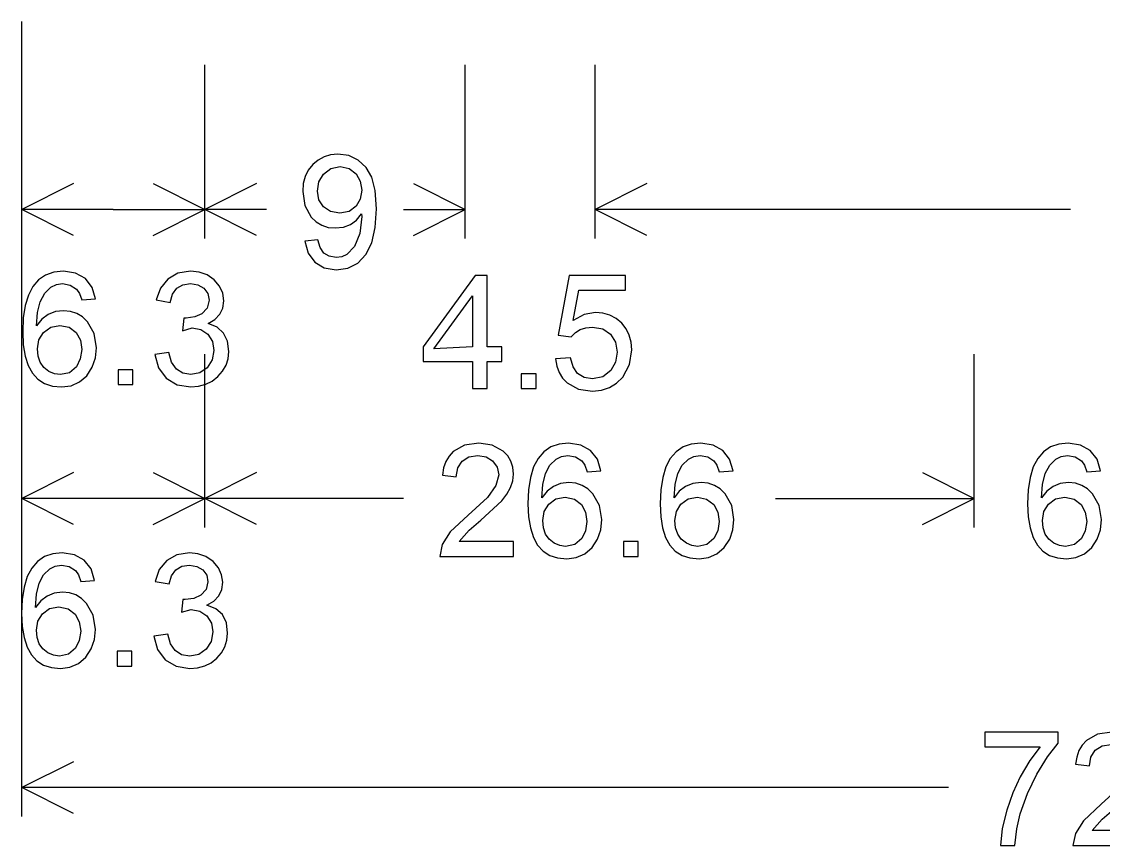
# Model space of a CAD drawing. Extents: x 1001568 to 1002149, y 1840825 to 1841423.
# Drawn here: x 1002008.616 to 1002011.731, y 1841269.498 to 1841271.873 of the extents above; entities that cross this region are included whole.
import ezdxf

# ---------------------------------------------------------------- set-up
doc = ezdxf.new("R2010")
doc.units = 0
doc.layers.add('SIGNS', color=7, linetype='Continuous')

msp = doc.modelspace()

# ---------------------------------------------------------------- linework, layer by layer
at = {"layer": 'SIGNS'}
for p, q in [((1002008.6161, 1841269.5809), (1002008.6161, 1841271.8726)), ((1002008.6161, 1841271.2476), (1002008.6161, 1841271.7476)), ((1002009.144, 1841271.2476), (1002009.144, 1841271.7476)), ((1002009.894, 1841271.2476), (1002009.894, 1841271.7476)), ((1002010.269, 1841271.2476), (1002010.269, 1841271.7476)), ((1002008.7652, 1841271.4055), (1002008.6161, 1841271.3309)), ((1002008.995, 1841271.4055), (1002009.144, 1841271.3309)), ((1002009.2931, 1841271.4055), (1002009.144, 1841271.3309)), ((1002009.745, 1841271.4055), (1002009.894, 1841271.3309)), ((1002010.4181, 1841271.4055), (1002010.269, 1841271.3309)), ((1002008.8801, 1841271.3309), (1002008.6161, 1841271.3309)), ((1002008.7652, 1841271.2564), (1002008.6161, 1841271.3309)), ((1002008.8801, 1841271.3309), (1002009.144, 1841271.3309)), ((1002008.995, 1841271.2564), (1002009.144, 1841271.3309)), ((1002009.3214, 1841271.3309), (1002009.144, 1841271.3309)), ((1002009.2931, 1841271.2564), (1002009.144, 1841271.3309)), ((1002009.7167, 1841271.3309), (1002009.894, 1841271.3309)), ((1002009.745, 1841271.2564), (1002009.894, 1841271.3309)), ((1002011.6398, 1841271.3309), (1002010.269, 1841271.3309)), ((1002010.4181, 1841271.2564), (1002010.269, 1841271.3309)), ((1002008.6161, 1841270.4143), (1002008.6161, 1841270.9143)), ((1002009.144, 1841270.4143), (1002009.144, 1841270.9143)), ((1002011.3615, 1841270.4143), (1002011.3615, 1841270.9143)), ((1002008.7652, 1841270.5722), (1002008.6161, 1841270.4976)), ((1002008.9949, 1841270.5722), (1002009.144, 1841270.4976)), ((1002009.2931, 1841270.5722), (1002009.144, 1841270.4976)), ((1002011.2124, 1841270.5722), (1002011.3615, 1841270.4976)), ((1002009.144, 1841270.4976), (1002008.6161, 1841270.4976)), ((1002008.7652, 1841270.4231), (1002008.6161, 1841270.4976)), ((1002008.9949, 1841270.4231), (1002009.144, 1841270.4976)), ((1002009.7166, 1841270.4976), (1002009.144, 1841270.4976)), ((1002009.2931, 1841270.4231), (1002009.144, 1841270.4976)), ((1002010.789, 1841270.4976), (1002011.3615, 1841270.4976)), ((1002011.2124, 1841270.4231), (1002011.3615, 1841270.4976)), ((1002008.7652, 1841269.7388), (1002008.6161, 1841269.6643)), ((1002011.2876, 1841269.6643), (1002008.6161, 1841269.6643)), ((1002008.7652, 1841269.5897), (1002008.6161, 1841269.6643))]:
    msp.add_line(p, q, dxfattribs=at)
for points in [[(1002009.4321, 1841271.2398), (1002009.4419, 1841271.2048), (1002009.4609, 1841271.1788), (1002009.4881, 1841271.1625), (1002009.5229, 1841271.1572), (1002009.5563, 1841271.162), (1002009.5851, 1841271.1766), (1002009.6085, 1841271.2008), (1002009.6253, 1841271.235), (1002009.6353, 1841271.2788), (1002009.6387, 1841271.3326), (1002009.6353, 1841271.3854), (1002009.6251, 1841271.4243), (1002009.6088, 1841271.4518), (1002009.5862, 1841271.4729), (1002009.5586, 1841271.4862), (1002009.5277, 1841271.4905), (1002009.5066, 1841271.4885), (1002009.4875, 1841271.483), (1002009.4702, 1841271.4736), (1002009.4549, 1841271.4608), (1002009.4422, 1841271.4447), (1002009.4332, 1841271.4264), (1002009.4277, 1841271.4056), (1002009.426, 1841271.3825), (1002009.4322, 1841271.3422), (1002009.4509, 1841271.309), (1002009.4651, 1841271.2951), (1002009.4814, 1841271.2854), (1002009.4996, 1841271.2795), (1002009.5201, 1841271.2777), (1002009.5433, 1841271.2803), (1002009.5638, 1841271.2879), (1002009.5812, 1841271.3006), (1002009.596, 1841271.3183), (1002009.5962, 1841271.3103), (1002009.5903, 1841271.2616), (1002009.5756, 1841271.2241), (1002009.5535, 1841271.2011), (1002009.5387, 1841271.1946), (1002009.5221, 1841271.1926), (1002009.5022, 1841271.1959), (1002009.4869, 1841271.2055), (1002009.476, 1841271.2213), (1002009.4695, 1841271.2435), (1002009.4321, 1841271.2398)], [(1002009.5962, 1841271.387), (1002009.5922, 1841271.361), (1002009.5806, 1841271.3401), (1002009.5602, 1841271.3252), (1002009.5331, 1841271.3203), (1002009.5066, 1841271.3249), (1002009.4859, 1841271.3389), (1002009.4727, 1841271.3591), (1002009.4685, 1841271.3839), (1002009.4728, 1841271.4103), (1002009.4857, 1841271.4327), (1002009.5071, 1841271.4495), (1002009.5342, 1841271.4551), (1002009.5603, 1841271.4495), (1002009.5806, 1841271.4336), (1002009.5922, 1841271.4124), (1002009.5962, 1841271.387)], [(1002008.829, 1841271.0734), (1002008.8191, 1841271.1065), (1002008.7995, 1841271.1317), (1002008.7713, 1841271.1474), (1002008.7361, 1841271.1527), (1002008.7086, 1841271.15), (1002008.6848, 1841271.1418), (1002008.6644, 1841271.128), (1002008.648, 1841271.1089), (1002008.6352, 1841271.0842), (1002008.6261, 1841271.0542), (1002008.6206, 1841271.0186), (1002008.6188, 1841270.9778), (1002008.6205, 1841270.9405), (1002008.6258, 1841270.9084), (1002008.6345, 1841270.8811), (1002008.6468, 1841270.8589), (1002008.6625, 1841270.8416), (1002008.6817, 1841270.8293), (1002008.7045, 1841270.8219), (1002008.7307, 1841270.8194), (1002008.7582, 1841270.823), (1002008.7826, 1841270.8336), (1002008.8035, 1841270.8517), (1002008.8193, 1841270.8762), (1002008.8286, 1841270.9032), (1002008.8316, 1841270.9322), (1002008.825, 1841270.973), (1002008.806, 1841271.007), (1002008.7914, 1841271.021), (1002008.7752, 1841271.0312), (1002008.7569, 1841271.0372), (1002008.7367, 1841271.0392), (1002008.713, 1841271.0365), (1002008.6922, 1841271.0282), (1002008.674, 1841271.0144), (1002008.6588, 1841270.9953), (1002008.6617, 1841271.0335), (1002008.6697, 1841271.065), (1002008.6823, 1841271.0893), (1002008.7, 1841271.1069), (1002008.7159, 1841271.1147), (1002008.7337, 1841271.1173), (1002008.7559, 1841271.1132), (1002008.7739, 1841271.1017), (1002008.7826, 1841271.089), (1002008.7891, 1841271.0704), (1002008.829, 1841271.0734)], [(1002009.9155, 1841270.8144), (1002009.9581, 1841270.8144), (1002009.9581, 1841270.8924), (1002010.0001, 1841270.8924), (1002010.0001, 1841270.9349), (1002009.9581, 1841270.9349), (1002009.9581, 1841271.1406), (1002009.9231, 1841271.1406), (1002009.7737, 1841270.9349), (1002009.7737, 1841270.8924), (1002009.9155, 1841270.8924), (1002009.9155, 1841270.8144)], [(1002009.9155, 1841270.9349), (1002009.8044, 1841270.929), (1002009.9155, 1841271.0821), (1002009.9155, 1841270.9349)], [(1002008.6614, 1841270.9295), (1002008.6658, 1841270.9554), (1002008.6789, 1841270.9767), (1002008.6996, 1841270.9918), (1002008.726, 1841270.9967), (1002008.7527, 1841270.9914), (1002008.773, 1841270.9759), (1002008.7851, 1841270.954), (1002008.789, 1841270.9273), (1002008.785, 1841270.9004), (1002008.7737, 1841270.8778), (1002008.7537, 1841270.8604), (1002008.7275, 1841270.8549), (1002008.7103, 1841270.8573), (1002008.6945, 1841270.8641), (1002008.6797, 1841270.8758), (1002008.6695, 1841270.8906), (1002008.6632, 1841270.9084), (1002008.6614, 1841270.9295)], [(1002010.2856, 1841270.5778), (1002010.2757, 1841270.611), (1002010.256, 1841270.6361), (1002010.2278, 1841270.6518), (1002010.1927, 1841270.6572), (1002010.1651, 1841270.6544), (1002010.1413, 1841270.6462), (1002010.121, 1841270.6325), (1002010.1046, 1841270.6134), (1002010.0917, 1841270.5887), (1002010.0827, 1841270.5587), (1002010.0771, 1841270.5231), (1002010.0753, 1841270.4822), (1002010.077, 1841270.445), (1002010.0823, 1841270.4128), (1002010.0911, 1841270.3856), (1002010.1034, 1841270.3634), (1002010.119, 1841270.346), (1002010.1383, 1841270.3337), (1002010.161, 1841270.3263), (1002010.1873, 1841270.3239), (1002010.2147, 1841270.3274), (1002010.2391, 1841270.338), (1002010.2601, 1841270.3561), (1002010.2758, 1841270.3806), (1002010.2851, 1841270.4076), (1002010.2881, 1841270.4367), (1002010.2816, 1841270.4774), (1002010.2625, 1841270.5114), (1002010.248, 1841270.5254), (1002010.2317, 1841270.5356), (1002010.2134, 1841270.5416), (1002010.1932, 1841270.5437), (1002010.1695, 1841270.5409), (1002010.1487, 1841270.5326), (1002010.1305, 1841270.5189), (1002010.1154, 1841270.4997), (1002010.1182, 1841270.5379), (1002010.1262, 1841270.5694), (1002010.1388, 1841270.5938), (1002010.1566, 1841270.6114), (1002010.1724, 1841270.6192), (1002010.1903, 1841270.6217), (1002010.2124, 1841270.6176), (1002010.2305, 1841270.6061), (1002010.2391, 1841270.5934), (1002010.2457, 1841270.5748), (1002010.2856, 1841270.5778)], [(1002010.6668, 1841270.5778), (1002010.6569, 1841270.611), (1002010.6372, 1841270.6361), (1002010.609, 1841270.6518), (1002010.5739, 1841270.6572), (1002010.5463, 1841270.6544), (1002010.5225, 1841270.6462), (1002010.5022, 1841270.6325), (1002010.4858, 1841270.6134), (1002010.4729, 1841270.5887), (1002010.4638, 1841270.5587), (1002010.4583, 1841270.5231), (1002010.4565, 1841270.4822), (1002010.4582, 1841270.445), (1002010.4635, 1841270.4128), (1002010.4723, 1841270.3856), (1002010.4846, 1841270.3634), (1002010.5002, 1841270.346), (1002010.5195, 1841270.3337), (1002010.5422, 1841270.3263), (1002010.5685, 1841270.3239), (1002010.5959, 1841270.3274), (1002010.6203, 1841270.338), (1002010.6412, 1841270.3561), (1002010.657, 1841270.3806), (1002010.6663, 1841270.4076), (1002010.6693, 1841270.4367), (1002010.6628, 1841270.4774), (1002010.6437, 1841270.5114), (1002010.6292, 1841270.5254), (1002010.6129, 1841270.5356), (1002010.5946, 1841270.5416), (1002010.5744, 1841270.5437), (1002010.5507, 1841270.5409), (1002010.5299, 1841270.5326), (1002010.5117, 1841270.5189), (1002010.4966, 1841270.4997), (1002010.4994, 1841270.5379), (1002010.5074, 1841270.5694), (1002010.52, 1841270.5938), (1002010.5378, 1841270.6114), (1002010.5536, 1841270.6192), (1002010.5715, 1841270.6217), (1002010.5936, 1841270.6176), (1002010.6117, 1841270.6061), (1002010.6203, 1841270.5934), (1002010.6268, 1841270.5748), (1002010.6668, 1841270.5778)], [(1002011.7261, 1841270.5778), (1002011.7162, 1841270.611), (1002011.6965, 1841270.6361), (1002011.6683, 1841270.6518), (1002011.6332, 1841270.6572), (1002011.6056, 1841270.6544), (1002011.5818, 1841270.6462), (1002011.5615, 1841270.6325), (1002011.5451, 1841270.6134), (1002011.5322, 1841270.5887), (1002011.5232, 1841270.5587), (1002011.5176, 1841270.5231), (1002011.5158, 1841270.4822), (1002011.5175, 1841270.445), (1002011.5228, 1841270.4128), (1002011.5316, 1841270.3856), (1002011.5439, 1841270.3634), (1002011.5595, 1841270.346), (1002011.5788, 1841270.3337), (1002011.6015, 1841270.3263), (1002011.6278, 1841270.3239), (1002011.6552, 1841270.3274), (1002011.6797, 1841270.338), (1002011.7006, 1841270.3561), (1002011.7163, 1841270.3806), (1002011.7256, 1841270.4076), (1002011.7286, 1841270.4367), (1002011.7221, 1841270.4774), (1002011.703, 1841270.5114), (1002011.6885, 1841270.5254), (1002011.6722, 1841270.5356), (1002011.6539, 1841270.5416), (1002011.6338, 1841270.5437), (1002011.61, 1841270.5409), (1002011.5892, 1841270.5326), (1002011.5711, 1841270.5189), (1002011.5559, 1841270.4997), (1002011.5587, 1841270.5379), (1002011.5667, 1841270.5694), (1002011.5794, 1841270.5938), (1002011.5971, 1841270.6114), (1002011.6129, 1841270.6192), (1002011.6308, 1841270.6217), (1002011.6529, 1841270.6176), (1002011.671, 1841270.6061), (1002011.6797, 1841270.5934), (1002011.6862, 1841270.5748), (1002011.7261, 1841270.5778)], [(1002010.1179, 1841270.4339), (1002010.1223, 1841270.4598), (1002010.1354, 1841270.4812), (1002010.1561, 1841270.4963), (1002010.1825, 1841270.5012), (1002010.2092, 1841270.4958), (1002010.2296, 1841270.4803), (1002010.2417, 1841270.4585), (1002010.2456, 1841270.4318), (1002010.2415, 1841270.4048), (1002010.2303, 1841270.3822), (1002010.2102, 1841270.3648), (1002010.1841, 1841270.3593), (1002010.1669, 1841270.3618), (1002010.151, 1841270.3686), (1002010.1363, 1841270.3802), (1002010.126, 1841270.3951), (1002010.1198, 1841270.4128), (1002010.1179, 1841270.4339)], [(1002010.4991, 1841270.4339), (1002010.5035, 1841270.4598), (1002010.5166, 1841270.4812), (1002010.5373, 1841270.4963), (1002010.5637, 1841270.5012), (1002010.5904, 1841270.4958), (1002010.6108, 1841270.4803), (1002010.6229, 1841270.4585), (1002010.6268, 1841270.4318), (1002010.6227, 1841270.4048), (1002010.6115, 1841270.3822), (1002010.5914, 1841270.3648), (1002010.5652, 1841270.3593), (1002010.5481, 1841270.3618), (1002010.5322, 1841270.3686), (1002010.5175, 1841270.3802), (1002010.5072, 1841270.3951), (1002010.5009, 1841270.4128), (1002010.4991, 1841270.4339)], [(1002011.5584, 1841270.4339), (1002011.5628, 1841270.4598), (1002011.5759, 1841270.4812), (1002011.5966, 1841270.4963), (1002011.623, 1841270.5012), (1002011.6497, 1841270.4958), (1002011.6701, 1841270.4803), (1002011.6822, 1841270.4585), (1002011.6861, 1841270.4318), (1002011.6821, 1841270.4048), (1002011.6708, 1841270.3822), (1002011.6507, 1841270.3648), (1002011.6246, 1841270.3593), (1002011.6074, 1841270.3618), (1002011.5915, 1841270.3686), (1002011.5768, 1841270.3802), (1002011.5665, 1841270.3951), (1002011.5603, 1841270.4128), (1002011.5584, 1841270.4339)], [(1002008.826, 1841270.2617), (1002008.8161, 1841270.2948), (1002008.7964, 1841270.32), (1002008.7683, 1841270.3357), (1002008.7331, 1841270.341), (1002008.7055, 1841270.3383), (1002008.6817, 1841270.3301), (1002008.6614, 1841270.3163), (1002008.645, 1841270.2972), (1002008.6322, 1841270.2725), (1002008.6231, 1841270.2425), (1002008.6176, 1841270.207), (1002008.6158, 1841270.1661), (1002008.6174, 1841270.1288), (1002008.6228, 1841270.0967), (1002008.6315, 1841270.0694), (1002008.6438, 1841270.0472), (1002008.6594, 1841270.0299), (1002008.6787, 1841270.0176), (1002008.7015, 1841270.0102), (1002008.7277, 1841270.0077), (1002008.7552, 1841270.0113), (1002008.7796, 1841270.0219), (1002008.8005, 1841270.04), (1002008.8162, 1841270.0645), (1002008.8256, 1841270.0915), (1002008.8285, 1841270.1205), (1002008.822, 1841270.1613), (1002008.8029, 1841270.1953), (1002008.7884, 1841270.2093), (1002008.7721, 1841270.2195), (1002008.7539, 1841270.2255), (1002008.7337, 1841270.2275), (1002008.71, 1841270.2248), (1002008.6891, 1841270.2165), (1002008.671, 1841270.2027), (1002008.6558, 1841270.1836), (1002008.6586, 1841270.2218), (1002008.6666, 1841270.2533), (1002008.6793, 1841270.2776), (1002008.697, 1841270.2953), (1002008.7128, 1841270.303), (1002008.7307, 1841270.3056), (1002008.7528, 1841270.3015), (1002008.7709, 1841270.29), (1002008.7796, 1841270.2773), (1002008.7861, 1841270.2587), (1002008.826, 1841270.2617)], [(1002008.6583, 1841270.1178), (1002008.6628, 1841270.1437), (1002008.6758, 1841270.165), (1002008.6966, 1841270.1801), (1002008.7229, 1841270.185), (1002008.7496, 1841270.1797), (1002008.77, 1841270.1642), (1002008.7821, 1841270.1423), (1002008.786, 1841270.1156), (1002008.782, 1841270.0887), (1002008.7707, 1841270.0661), (1002008.7506, 1841270.0487), (1002008.7245, 1841270.0432), (1002008.7073, 1841270.0456), (1002008.6914, 1841270.0525), (1002008.6767, 1841270.0641), (1002008.6664, 1841270.0789), (1002008.6602, 1841270.0967), (1002008.6583, 1841270.1178)], [(1002011.7586, 1841269.8238), (1002011.7174, 1841269.8178), (1002011.6854, 1841269.8), (1002011.6731, 1841269.7867), (1002011.6638, 1841269.771), (1002011.6573, 1841269.7524), (1002011.6539, 1841269.7313), (1002011.6941, 1841269.7272), (1002011.6984, 1841269.7524), (1002011.7109, 1841269.7719), (1002011.7305, 1841269.7843), (1002011.7565, 1841269.7884)], [(1002011.7837, 1841269.6673), (1002011.7281, 1841269.6167), (1002011.6766, 1841269.568), (1002011.6535, 1841269.532), (1002011.6464, 1841269.4976), (1002011.8591, 1841269.4976)], [(1002011.8591, 1841269.5401), (1002011.7021, 1841269.5401), (1002011.7308, 1841269.5732), (1002011.7643, 1841269.6017)]]:
    msp.add_lwpolyline(points, dxfattribs=at)
for points in [[(1002009, 1841270.9128), (1002009.0103, 1841270.8744), (1002009.0327, 1841270.8447), (1002009.0644, 1841270.8257), (1002009.1033, 1841270.8194), (1002009.126, 1841270.8213), (1002009.1467, 1841270.8269), (1002009.1652, 1841270.8361), (1002009.1818, 1841270.8491), (1002009.1952, 1841270.8646), (1002009.205, 1841270.8819), (1002009.2108, 1841270.9008), (1002009.2127, 1841270.9216), (1002009.209, 1841270.9513), (1002009.1978, 1841270.9747), (1002009.1792, 1841270.9914), (1002009.1531, 1841271.0019), (1002009.173, 1841271.0136), (1002009.1872, 1841271.0287), (1002009.1957, 1841271.0467), (1002009.1986, 1841271.068), (1002009.1955, 1841271.0896), (1002009.1865, 1841271.11), (1002009.1711, 1841271.1282), (1002009.1502, 1841271.1421), (1002009.1272, 1841271.1502), (1002009.1026, 1841271.1527), (1002009.0663, 1841271.147), (1002009.037, 1841271.1305), (1002009.0157, 1841271.1043), (1002009.004, 1841271.0701), (1002009.044, 1841271.0631), (1002009.0511, 1841271.0869), (1002009.0632, 1841271.1039), (1002009.0805, 1841271.1139), (1002009.1027, 1841271.1173), (1002009.1238, 1841271.1138), (1002009.141, 1841271.104), (1002009.1524, 1841271.0887), (1002009.156, 1841271.0693), (1002009.1507, 1841271.0469), (1002009.1355, 1841271.0304), (1002009.1151, 1841271.0211), (1002009.0901, 1841271.018), (1002009.0837, 1841271.018), (1002009.0792, 1841270.9814), (1002009.1072, 1841270.9896), (1002009.1321, 1841270.985), (1002009.1524, 1841270.9712), (1002009.1658, 1841270.9504), (1002009.1702, 1841270.9247), (1002009.1652, 1841270.8974), (1002009.1509, 1841270.8749), (1002009.1294, 1841270.8598), (1002009.1034, 1841270.8549), (1002009.0801, 1841270.8589), (1002009.0618, 1841270.8708), (1002009.0483, 1841270.8906), (1002009.0399, 1841270.9182)], [(1002010.1549, 1841270.9), (1002010.1585, 1841270.8793), (1002010.1654, 1841270.861), (1002010.1754, 1841270.8451), (1002010.1886, 1841270.8315), (1002010.221, 1841270.8133), (1002010.2614, 1841270.8073), (1002010.2874, 1841270.8099), (1002010.3107, 1841270.8175), (1002010.331, 1841270.8301), (1002010.3485, 1841270.8478), (1002010.3681, 1841270.884), (1002010.3747, 1841270.9261), (1002010.3729, 1841270.948), (1002010.3675, 1841270.9682), (1002010.3583, 1841270.9864), (1002010.3457, 1841271.0028), (1002010.3296, 1841271.0166), (1002010.3117, 1841271.0264), (1002010.2916, 1841271.0322), (1002010.2697, 1841271.0342), (1002010.237, 1841271.0283), (1002010.2059, 1841271.0111), (1002010.2218, 1841271.098), (1002010.3565, 1841271.098), (1002010.3565, 1841271.1406), (1002010.1938, 1841271.1406), (1002010.1621, 1841270.969), (1002010.2004, 1841270.9641), (1002010.2122, 1841270.9762), (1002010.2264, 1841270.9848), (1002010.2425, 1841270.9899), (1002010.2612, 1841270.9917), (1002010.2909, 1841270.9866), (1002010.3134, 1841270.9717), (1002010.3274, 1841270.9489), (1002010.3322, 1841270.92), (1002010.3277, 1841270.8906), (1002010.314, 1841270.8664), (1002010.2912, 1841270.8486), (1002010.2618, 1841270.8427), (1002010.2373, 1841270.8465), (1002010.2185, 1841270.8579), (1002010.2053, 1841270.877), (1002010.1978, 1841270.9037)], [(1002008.8943, 1841270.8265), (1002008.9368, 1841270.8265), (1002008.9368, 1841270.869), (1002008.8943, 1841270.869)], [(1002010.0563, 1841270.8144), (1002010.0988, 1841270.8144), (1002010.0988, 1841270.8569), (1002010.0563, 1841270.8569)], [(1002010.0339, 1841270.3735), (1002009.8769, 1841270.3735), (1002009.9056, 1841270.4065), (1002009.9391, 1841270.4351), (1002009.9998, 1841270.4914), (1002010.0146, 1841270.5106), (1002010.0254, 1841270.5298), (1002010.0317, 1841270.549), (1002010.0339, 1841270.5683), (1002010.032, 1841270.5879), (1002010.0264, 1841270.6054), (1002010.017, 1841270.6208), (1002010.004, 1841270.6342), (1002009.9723, 1841270.6514), (1002009.9334, 1841270.6572), (1002009.8922, 1841270.6512), (1002009.8602, 1841270.6334), (1002009.8479, 1841270.6201), (1002009.8386, 1841270.6043), (1002009.8321, 1841270.5857), (1002009.8287, 1841270.5646), (1002009.8689, 1841270.5605), (1002009.8731, 1841270.5857), (1002009.8856, 1841270.6052), (1002009.9052, 1841270.6176), (1002009.9313, 1841270.6217), (1002009.9545, 1841270.6177), (1002009.9735, 1841270.6065), (1002009.9868, 1841270.5885), (1002009.9914, 1841270.5659), (1002009.983, 1841270.5348), (1002009.9585, 1841270.5006), (1002009.9028, 1841270.45), (1002009.8514, 1841270.4013), (1002009.8283, 1841270.3653), (1002009.8211, 1841270.3309), (1002010.0339, 1841270.3309)], [(1002010.3508, 1841270.3309), (1002010.3934, 1841270.3309), (1002010.3934, 1841270.3735), (1002010.3508, 1841270.3735)], [(1002008.9969, 1841270.1011), (1002009.0073, 1841270.0627), (1002009.0297, 1841270.033), (1002009.0614, 1841270.014), (1002009.1003, 1841270.0077), (1002009.123, 1841270.0096), (1002009.1437, 1841270.0152), (1002009.1622, 1841270.0244), (1002009.1788, 1841270.0374), (1002009.1922, 1841270.0529), (1002009.202, 1841270.0702), (1002009.2077, 1841270.0892), (1002009.2097, 1841270.1099), (1002009.206, 1841270.1396), (1002009.1948, 1841270.163), (1002009.1761, 1841270.1797), (1002009.1501, 1841270.1902), (1002009.17, 1841270.2019), (1002009.1841, 1841270.217), (1002009.1927, 1841270.235), (1002009.1956, 1841270.2563), (1002009.1924, 1841270.2779), (1002009.1835, 1841270.2983), (1002009.168, 1841270.3165), (1002009.1472, 1841270.3304), (1002009.1242, 1841270.3385), (1002009.0996, 1841270.341), (1002009.0632, 1841270.3353), (1002009.034, 1841270.3188), (1002009.0127, 1841270.2926), (1002009.0009, 1841270.2584), (1002009.041, 1841270.2514), (1002009.0481, 1841270.2752), (1002009.0602, 1841270.2922), (1002009.0774, 1841270.3023), (1002009.0997, 1841270.3056), (1002009.1207, 1841270.3021), (1002009.138, 1841270.2923), (1002009.1493, 1841270.277), (1002009.153, 1841270.2576), (1002009.1477, 1841270.2352), (1002009.1325, 1841270.2187), (1002009.1121, 1841270.2094), (1002009.0871, 1841270.2063), (1002009.0806, 1841270.2063), (1002009.0762, 1841270.1697), (1002009.1041, 1841270.1779), (1002009.1291, 1841270.1733), (1002009.1493, 1841270.1595), (1002009.1628, 1841270.1387), (1002009.1672, 1841270.113), (1002009.1622, 1841270.0857), (1002009.1479, 1841270.0632), (1002009.1264, 1841270.0481), (1002009.1003, 1841270.0432), (1002009.0771, 1841270.0472), (1002009.0588, 1841270.0591), (1002009.0453, 1841270.0789), (1002009.0369, 1841270.1065)], [(1002008.8912, 1841270.0148), (1002008.9338, 1841270.0148), (1002008.9338, 1841270.0573), (1002008.8912, 1841270.0573)], [(1002011.3922, 1841269.7813), (1002011.5524, 1841269.7813), (1002011.5226, 1841269.7426), (1002011.4946, 1841269.6957), (1002011.4729, 1841269.6494), (1002011.4556, 1841269.5995), (1002011.4427, 1841269.546), (1002011.4379, 1841269.4976), (1002011.4793, 1841269.4976), (1002011.4847, 1841269.5449), (1002011.4947, 1841269.5885), (1002011.5153, 1841269.6475), (1002011.542, 1841269.7029), (1002011.5729, 1841269.753), (1002011.6041, 1841269.7923), (1002011.6041, 1841269.8238), (1002011.3922, 1841269.8238)]]:
    msp.add_lwpolyline(points, close=True, dxfattribs=at)

doc.saveas('drawing.dxf')
